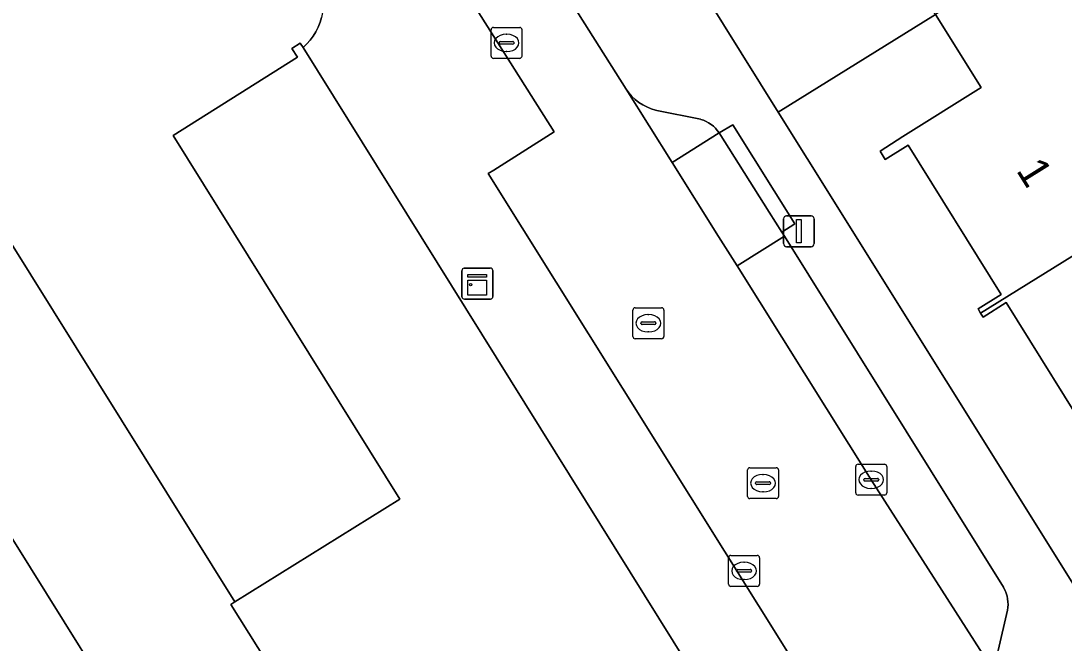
# Model space of a CAD drawing. Extents: x 158835 to 160077, y 386387 to 387778.
# Drawn here: x 159066.61 to 159100.34, y 387194.01 to 387214.13 of the extents above; entities that cross this region are included whole.
import ezdxf

# ---------------------------------------------------------------- set-up
doc = ezdxf.new("R2010")
doc.units = 0
for name, color, linetype in [('IMGEO_Erf', 7, 'Continuous'), ('IMGEO_Groenvoorziening', 7, 'Continuous'), ('IMGEO_Kast', 7, 'Continuous'), ('IMGEO_Kolk', 7, 'Continuous'), ('IMGEO_Lichtmast', 7, 'Continuous'), ('IMGEO_Pand', 7, 'Continuous'), ('IMGEO_Pand_nummerreeks', 7, 'Continuous'), ('IMGEO_Parkeervlak_open', 7, 'Continuous'), ('IMGEO_Rijbaan_lokaal_open', 7, 'Continuous'), ('IMGEO_Rioolput', 7, 'Continuous'), ('IMGEO_Voetpad_open', 7, 'Continuous')]:
    doc.layers.add(name, color=color, linetype=linetype)

msp = doc.modelspace()

# ---------------------------------------------------------------- linework, layer by layer
at = {"layer": 'IMGEO_Erf'}
for points in [[(159066.203, 387207.097), (159073.531, 387195.346), (159078.863, 387198.671), (159071.535, 387210.422), (159075.551, 387212.96), (159075.375, 387213.239), (159075.646, 387213.41), (159075.734, 387213.268), (159075.855, 387213.381), (159075.965, 387213.505), (159076.064, 387213.638), (159076.15, 387213.779), (159076.224, 387213.927), (159076.284, 387214.082), (159076.33, 387214.241)], [(159101.476, 387200.195), (159098.467, 387205.021), (159097.719, 387204.555), (159097.64, 387204.684), (159097.558, 387204.817), (159098.304, 387205.282), (159095.296, 387210.107), (159094.549, 387209.642), (159094.387, 387209.912), (159095.12, 387210.389), (159097.66, 387211.977), (159096.184, 387214.339), (159091.098, 387211.176), (159092.033, 387209.677), (159105.563, 387188.033)], [(159070.763, 387190.297), (159061.937, 387204.434)]]:
    msp.add_lwpolyline(points, dxfattribs=at)
at = {"layer": 'IMGEO_Groenvoorziening'}
msp.add_lwpolyline([(159086.64, 387218.318), (159089.329, 387214.01), (159091.098, 387211.176), (159096.184, 387214.339), (159092.832, 387219.703), (159136.296, 387246.811), (159139.679, 387241.4), (159144.958, 387244.669), (159142.098, 387250), (159140.03, 387253.854), (159133.853, 387250), (159109.893, 387235.05), (159087.554, 387221.126)], dxfattribs=at)
at = {"layer": 'IMGEO_Kast'}
for p, q in [((159080.869, 387205.209), (159080.869, 387206.05)), ((159080.869, 387206.05), (159080.869, 387205.209)), ((159080.944, 387206.134), (159081.785, 387206.134)), ((159081.785, 387206.134), (159080.944, 387206.134)), ((159081.869, 387206.059), (159081.869, 387205.218)), ((159081.869, 387205.218), (159081.869, 387206.059)), ((159081.794, 387205.134), (159080.953, 387205.134)), ((159080.953, 387205.134), (159081.794, 387205.134))]:
    msp.add_line(p, q, dxfattribs=at)
for points in [[(159081.064, 387205.924), (159081.664, 387205.924), (159081.664, 387205.839), (159081.064, 387205.839), (159081.064, 387205.924)], [(159081.064, 387205.749), (159081.664, 387205.749), (159081.664, 387205.26), (159081.064, 387205.26), (159081.064, 387205.749)]]:
    msp.add_lwpolyline(points, dxfattribs=at)
msp.add_circle((159081.148, 387205.598), 0.0377, dxfattribs=at)
for centre, start, end in [((159080.947, 387206.056), 92.4484, 184.2845), ((159080.947, 387206.056), 92.4484, 184.2845), ((159081.791, 387206.056), 2.4484, 94.2845), ((159081.791, 387206.056), 2.4484, 94.2845), ((159080.947, 387205.212), 182.4484, 274.2845), ((159080.947, 387205.212), 182.4484, 274.2845), ((159081.791, 387205.212), 272.4484, 4.2845), ((159081.791, 387205.212), 272.4484, 4.2845)]:
    msp.add_arc(centre, 0.0779, start, end, dxfattribs=at)
at = {"layer": 'IMGEO_Kolk'}
for p, q in [((159081.811, 387212.991), (159081.811, 387213.843)), ((159081.886, 387213.917), (159082.738, 387213.917)), ((159082.812, 387213.843), (159082.812, 387212.991)), ((159082.07, 387213.411), (159082.07, 387213.423)), ((159082.113, 387213.46), (159082.511, 387213.46)), ((159082.299, 387213.697), (159082.324, 387213.697)), ((159082.554, 387213.423), (159082.554, 387213.411)), ((159082.508, 387213.374), (159082.11, 387213.374)), ((159082.322, 387213.137), (159082.297, 387213.137)), ((159082.738, 387212.917), (159081.886, 387212.917)), ((159093.601, 387198.87), (159093.601, 387199.722)), ((159093.676, 387199.796), (159094.528, 387199.796)), ((159094.089, 387199.576), (159094.114, 387199.576)), ((159094.602, 387199.722), (159094.602, 387198.87)), ((159093.86, 387199.29), (159093.86, 387199.302)), ((159094.298, 387199.253), (159093.9, 387199.253)), ((159093.903, 387199.339), (159094.301, 387199.339)), ((159094.344, 387199.302), (159094.344, 387199.29)), ((159094.112, 387199.016), (159094.087, 387199.016)), ((159094.528, 387198.796), (159093.676, 387198.796)), ((159089.491, 387195.921), (159089.491, 387196.773)), ((159089.566, 387196.847), (159090.418, 387196.847)), ((159089.979, 387196.627), (159090.004, 387196.627)), ((159090.492, 387196.773), (159090.492, 387195.921)), ((159089.75, 387196.341), (159089.75, 387196.353)), ((159090.188, 387196.304), (159089.79, 387196.304)), ((159089.793, 387196.39), (159090.191, 387196.39)), ((159090.234, 387196.353), (159090.234, 387196.341)), ((159090.418, 387195.847), (159089.566, 387195.847)), ((159090.002, 387196.067), (159089.977, 387196.067))]:
    msp.add_line(p, q, dxfattribs=at)
for points in [[(159081.811, 387212.991), (159081.811, 387213.843)], [(159081.886, 387213.917), (159082.738, 387213.917)], [(159082.812, 387213.843), (159082.812, 387212.991)], [(159082.738, 387212.917), (159081.886, 387212.917)], [(159093.601, 387198.87), (159093.601, 387199.722)], [(159093.676, 387199.796), (159094.528, 387199.796)], [(159094.602, 387199.722), (159094.602, 387198.87)], [(159094.528, 387198.796), (159093.676, 387198.796)], [(159089.491, 387195.921), (159089.491, 387196.773)], [(159089.566, 387196.847), (159090.418, 387196.847)], [(159090.492, 387196.773), (159090.492, 387195.921)], [(159090.418, 387195.847), (159089.566, 387195.847)]]:
    msp.add_lwpolyline(points, dxfattribs=at)
for centre, radius, start, end in [((159081.888, 387213.841), 0.0765, 91.552, 178.448), ((159081.888, 387213.841), 0.0765, 91.552, 178.448), ((159082.736, 387213.841), 0.0765, 1.552, 88.448), ((159082.736, 387213.841), 0.0765, 1.552, 88.448), ((159082.11, 387213.42), 0.0403, 85.8775, 175.7526), ((159082.107, 387213.41), 0.0366, 178.938, 274.7102), ((159082.511, 387213.417), 0.043, 264.8664, 352.4533), ((159082.515, 387213.422), 0.0386, 1.7309, 96.639), ((159081.888, 387212.993), 0.0765, 181.552, 268.448), ((159081.888, 387212.993), 0.0765, 181.552, 268.448), ((159082.736, 387212.993), 0.0765, 271.552, 358.448), ((159082.736, 387212.993), 0.0765, 271.552, 358.448), ((159093.678, 387199.72), 0.0765, 91.552, 178.448), ((159093.678, 387199.72), 0.0765, 91.552, 178.448), ((159094.526, 387199.72), 0.0765, 1.552, 88.448), ((159094.526, 387199.72), 0.0765, 1.552, 88.448), ((159093.9, 387199.299), 0.0403, 85.8775, 175.7526), ((159093.897, 387199.289), 0.0366, 178.938, 274.7102), ((159094.301, 387199.296), 0.043, 264.8664, 352.4533), ((159094.305, 387199.301), 0.0386, 1.7309, 96.639), ((159093.678, 387198.872), 0.0765, 181.552, 268.448), ((159093.678, 387198.872), 0.0765, 181.552, 268.448), ((159094.526, 387198.872), 0.0765, 271.552, 358.448), ((159094.526, 387198.872), 0.0765, 271.552, 358.448), ((159089.568, 387196.771), 0.0765, 91.552, 178.448), ((159089.568, 387196.771), 0.0765, 91.552, 178.448), ((159090.416, 387196.771), 0.0765, 1.552, 88.448), ((159090.416, 387196.771), 0.0765, 1.552, 88.448), ((159089.79, 387196.35), 0.0403, 85.8775, 175.7526), ((159089.787, 387196.34), 0.0366, 178.938, 274.7102), ((159090.191, 387196.347), 0.043, 264.8664, 352.4533), ((159090.195, 387196.352), 0.0386, 1.7309, 96.639), ((159089.568, 387195.923), 0.0765, 181.552, 268.448), ((159089.568, 387195.923), 0.0765, 181.552, 268.448), ((159090.416, 387195.923), 0.0765, 271.552, 358.448), ((159090.416, 387195.923), 0.0765, 271.552, 358.448)]:
    msp.add_arc(centre, radius, start, end, dxfattribs=at)
for centre, major_axis, ratio, start_param, end_param in [((159082.298, 387213.417), (-0.387, 0.002), 0.722429, 4.712389, 7.853982), ((159082.323, 387213.417), (-0.39, 0.002), 0.717154, 1.570796, 4.712389), ((159094.088, 387199.296), (-0.387, 0.002), 0.722429, 4.712389, 7.853982), ((159094.113, 387199.296), (-0.39, 0.002), 0.717154, 1.570796, 4.712389), ((159089.978, 387196.347), (-0.387, 0.002), 0.722429, 4.712389, 7.853982), ((159090.003, 387196.347), (-0.39, 0.002), 0.717154, 1.570796, 4.712389)]:
    msp.add_ellipse(centre, major_axis=major_axis, ratio=ratio, start_param=start_param, end_param=end_param, dxfattribs=at)
at = {"layer": 'IMGEO_Lichtmast'}
for p, q in [((159091.268, 387206.928), (159091.268, 387207.728)), ((159091.268, 387207.728), (159091.268, 387206.928)), ((159091.368, 387207.828), (159092.158, 387207.828)), ((159092.158, 387207.828), (159091.368, 387207.828)), ((159092.258, 387207.728), (159092.258, 387206.928)), ((159092.258, 387206.928), (159092.258, 387207.728)), ((159092.158, 387206.828), (159091.368, 387206.828)), ((159091.368, 387206.828), (159092.158, 387206.828))]:
    msp.add_line(p, q, dxfattribs=at)
msp.add_lwpolyline([(159091.688, 387207.703), (159091.838, 387207.703), (159091.838, 387206.953), (159091.688, 387206.953), (159091.688, 387207.703)], dxfattribs=at)
for centre, start, end in [((159091.368, 387207.728), 90, 180), ((159091.368, 387207.728), 90, 180), ((159092.158, 387207.728), 0, 90), ((159092.158, 387207.728), 360, 90), ((159091.368, 387206.928), 180, 270), ((159091.368, 387206.928), 180, 270), ((159092.158, 387206.928), 270, 0), ((159092.158, 387206.928), 270, 0)]:
    msp.add_arc(centre, 0.1, start, end, dxfattribs=at)
at = {"layer": 'IMGEO_Pand'}
for points in [[(159097.64, 387204.684), (159108.363, 387211.335), (159103.609, 387218.957), (159096.184, 387214.339), (159097.66, 387211.977), (159095.12, 387210.389), (159094.387, 387209.912), (159094.549, 387209.642), (159095.296, 387210.107), (159098.304, 387205.282), (159097.558, 387204.817)], [(159075.734, 387213.268), (159075.646, 387213.41), (159075.375, 387213.239), (159075.551, 387212.96), (159071.535, 387210.422), (159078.863, 387198.671), (159073.531, 387195.346), (159073.395, 387195.261), (159078.287, 387187.475), (159078.423, 387187.56), (159083.74, 387190.878), (159084.396, 387189.826), (159088.679, 387192.498)], [(159100.817, 387199.588), (159111.515, 387206.217), (159108.363, 387211.335), (159097.64, 387204.684), (159097.719, 387204.555), (159098.467, 387205.021), (159101.476, 387200.195), (159100.728, 387199.729)], [(159068.845, 387181.536), (159074.162, 387184.854), (159074.797, 387183.836), (159079.079, 387186.508), (159078.423, 387187.56), (159078.287, 387187.475), (159073.395, 387195.261), (159073.531, 387195.346), (159066.203, 387207.097), (159061.937, 387204.434), (159070.763, 387190.297), (159065.437, 387186.972), (159065.301, 387186.887), (159068.709, 387181.451)]]:
    msp.add_lwpolyline(points, close=True, dxfattribs=at)
at = {"layer": 'IMGEO_Parkeervlak_open'}
for points in [[(159089.065, 387210.658), (159088.998, 387210.723), (159088.925, 387210.782), (159088.846, 387210.834), (159088.764, 387210.878), (159088.678, 387210.916), (159088.589, 387210.945), (159088.578, 387210.948), (159087.174, 387211.229), (159087.125, 387211.241), (159086.983, 387211.286), (159086.845, 387211.344), (159086.714, 387211.413), (159086.589, 387211.494), (159086.471, 387211.586), (159086.363, 387211.688), (159086.264, 387211.799), (159086.175, 387211.919), (159087.662, 387209.555), (159089.182, 387210.511), (159089.127, 387210.587)], [(159091.296, 387207.167), (159089.764, 387206.209), (159094.097, 387199.296), (159098.23, 387192.847), (159098.213, 387192.914), (159098.181, 387193.085), (159098.165, 387193.259), (159098.164, 387193.433), (159098.179, 387193.607), (159098.209, 387193.779), (159098.503, 387195.075), (159098.518, 387195.167), (159098.524, 387195.259), (159098.522, 387195.352), (159098.512, 387195.444), (159098.493, 387195.535), (159098.467, 387195.624), (159098.433, 387195.71), (159098.391, 387195.792), (159098.373, 387195.823)]]:
    msp.add_lwpolyline(points, close=True, dxfattribs=at)
at = {"layer": 'IMGEO_Rijbaan_lokaal_open'}
msp.add_lwpolyline([(159075.02, 387224.703), (159079.058, 387218.124), (159083.855, 387210.546), (159081.898, 387209.307), (159081.72, 387209.194), (159093.699, 387190.044), (159093.862, 387190.145), (159098.23, 387192.847), (159094.097, 387199.296), (159089.764, 387206.209), (159089.168, 387207.161), (159087.662, 387209.555), (159086.175, 387211.919), (159082.229, 387218.18), (159081.692, 387219.033)], dxfattribs=at)
at = {"layer": 'IMGEO_Rioolput'}
for p, q in [((159086.397, 387203.927), (159086.397, 387204.779)), ((159086.472, 387204.853), (159087.324, 387204.853)), ((159086.885, 387204.633), (159086.91, 387204.633)), ((159087.398, 387204.779), (159087.398, 387203.927)), ((159086.656, 387204.347), (159086.656, 387204.359)), ((159087.094, 387204.31), (159086.696, 387204.31)), ((159086.699, 387204.396), (159087.097, 387204.396)), ((159087.14, 387204.359), (159087.14, 387204.347)), ((159086.908, 387204.073), (159086.883, 387204.073)), ((159087.324, 387203.853), (159086.472, 387203.853)), ((159090.104, 387198.758), (159090.104, 387199.61)), ((159090.179, 387199.684), (159091.031, 387199.684)), ((159091.105, 387199.61), (159091.105, 387198.758)), ((159090.406, 387199.227), (159090.804, 387199.227)), ((159090.592, 387199.464), (159090.617, 387199.464)), ((159090.363, 387199.178), (159090.363, 387199.19)), ((159090.801, 387199.141), (159090.403, 387199.141)), ((159090.615, 387198.904), (159090.59, 387198.904)), ((159090.847, 387199.19), (159090.847, 387199.178)), ((159091.031, 387198.684), (159090.179, 387198.684))]:
    msp.add_line(p, q, dxfattribs=at)
for points in [[(159086.397, 387203.927), (159086.397, 387204.779)], [(159086.472, 387204.853), (159087.324, 387204.853)], [(159087.398, 387204.779), (159087.398, 387203.927)], [(159087.324, 387203.853), (159086.472, 387203.853)], [(159090.104, 387198.758), (159090.104, 387199.61)], [(159090.179, 387199.684), (159091.031, 387199.684)], [(159091.105, 387199.61), (159091.105, 387198.758)], [(159091.031, 387198.684), (159090.179, 387198.684)]]:
    msp.add_lwpolyline(points, dxfattribs=at)
for centre, radius, start, end in [((159086.474, 387204.777), 0.0765, 91.552, 178.448), ((159086.474, 387204.777), 0.0765, 91.552, 178.448), ((159087.322, 387204.777), 0.0765, 1.552, 88.448), ((159087.322, 387204.777), 0.0765, 1.552, 88.448), ((159086.696, 387204.356), 0.0403, 85.8775, 175.7526), ((159086.693, 387204.346), 0.0366, 178.938, 274.7102), ((159087.097, 387204.353), 0.043, 264.8664, 352.4533), ((159087.101, 387204.358), 0.0386, 1.7309, 96.639), ((159086.474, 387203.929), 0.0765, 181.552, 268.448), ((159086.474, 387203.929), 0.0765, 181.552, 268.448), ((159087.322, 387203.929), 0.0765, 271.552, 358.448), ((159087.322, 387203.929), 0.0765, 271.552, 358.448), ((159090.181, 387199.608), 0.0765, 91.552, 178.448), ((159090.181, 387199.608), 0.0765, 91.552, 178.448), ((159091.029, 387199.608), 0.0765, 1.552, 88.448), ((159091.029, 387199.608), 0.0765, 1.552, 88.448), ((159090.403, 387199.187), 0.0403, 85.8775, 175.7526), ((159090.808, 387199.189), 0.0386, 1.7309, 96.639), ((159090.4, 387199.177), 0.0366, 178.938, 274.7102), ((159090.804, 387199.184), 0.043, 264.8664, 352.4533), ((159090.181, 387198.76), 0.0765, 181.552, 268.448), ((159090.181, 387198.76), 0.0765, 181.552, 268.448), ((159091.029, 387198.76), 0.0765, 271.552, 358.448), ((159091.029, 387198.76), 0.0765, 271.552, 358.448)]:
    msp.add_arc(centre, radius, start, end, dxfattribs=at)
for centre, major_axis, ratio, start_param, end_param in [((159086.884, 387204.353), (-0.387, 0.002), 0.722429, 4.712389, 7.853982), ((159086.909, 387204.353), (-0.39, 0.002), 0.717154, 1.570796, 4.712389), ((159090.591, 387199.184), (-0.387, 0.002), 0.722429, 4.712389, 7.853982), ((159090.616, 387199.184), (-0.39, 0.002), 0.717154, 1.570796, 4.712389)]:
    msp.add_ellipse(centre, major_axis=major_axis, ratio=ratio, start_param=start_param, end_param=end_param, dxfattribs=at)
at = {"layer": 'IMGEO_Voetpad_open'}
for points in [[(159074.13, 387225.753), (159071.003, 387223.773), (159076.117, 387215.627), (159076.172, 387215.528), (159076.242, 387215.378), (159076.298, 387215.222), (159076.34, 387215.062), (159076.367, 387214.899), (159076.38, 387214.733), (159076.378, 387214.568), (159076.361, 387214.403), (159076.33, 387214.241), (159076.284, 387214.082), (159076.224, 387213.927), (159076.15, 387213.779), (159076.064, 387213.638), (159075.965, 387213.505), (159075.855, 387213.381), (159075.734, 387213.268), (159088.679, 387192.498)], [(159081.72, 387209.194), (159081.898, 387209.307), (159083.855, 387210.546), (159079.058, 387218.124), (159075.02, 387224.703)], [(159082.229, 387218.18), (159086.175, 387211.919), (159086.264, 387211.799), (159086.363, 387211.688), (159086.471, 387211.586), (159086.589, 387211.494), (159086.714, 387211.413), (159086.845, 387211.344), (159086.983, 387211.286), (159087.125, 387211.241), (159087.174, 387211.229), (159088.578, 387210.948), (159088.589, 387210.945), (159088.678, 387210.916), (159088.764, 387210.878), (159088.846, 387210.834), (159088.925, 387210.782), (159088.998, 387210.723), (159089.065, 387210.658), (159089.127, 387210.587), (159089.182, 387210.511), (159089.632, 387210.764), (159091.637, 387207.563), (159091.214, 387207.298), (159091.296, 387207.167), (159098.373, 387195.823), (159098.391, 387195.792), (159098.433, 387195.71), (159098.467, 387195.624), (159098.493, 387195.535), (159098.512, 387195.444), (159098.522, 387195.352), (159098.524, 387195.259), (159098.518, 387195.167), (159098.503, 387195.075), (159098.209, 387193.779)], [(159105.563, 387188.033), (159092.033, 387209.677), (159091.098, 387211.176), (159089.329, 387214.01), (159086.64, 387218.318)], [(159093.699, 387190.044), (159081.72, 387209.194)]]:
    msp.add_lwpolyline(points, dxfattribs=at)
for points in [[(159091.214, 387207.298), (159091.637, 387207.563), (159089.632, 387210.764), (159089.182, 387210.511), (159090.799, 387207.946)], [(159090.799, 387207.946), (159089.182, 387210.511), (159087.662, 387209.555), (159089.168, 387207.161), (159089.764, 387206.209), (159091.296, 387207.167), (159091.214, 387207.298)]]:
    msp.add_lwpolyline(points, close=True, dxfattribs=at)

# ---------------------------------------------------------------- texts
at = {"layer": 'IMGEO_Pand_nummerreeks'}
msp.add_text('1', height=1, rotation=301.9424, dxfattribs=at).set_placement((159098.771, 387209.296))

doc.saveas('drawing.dxf')
